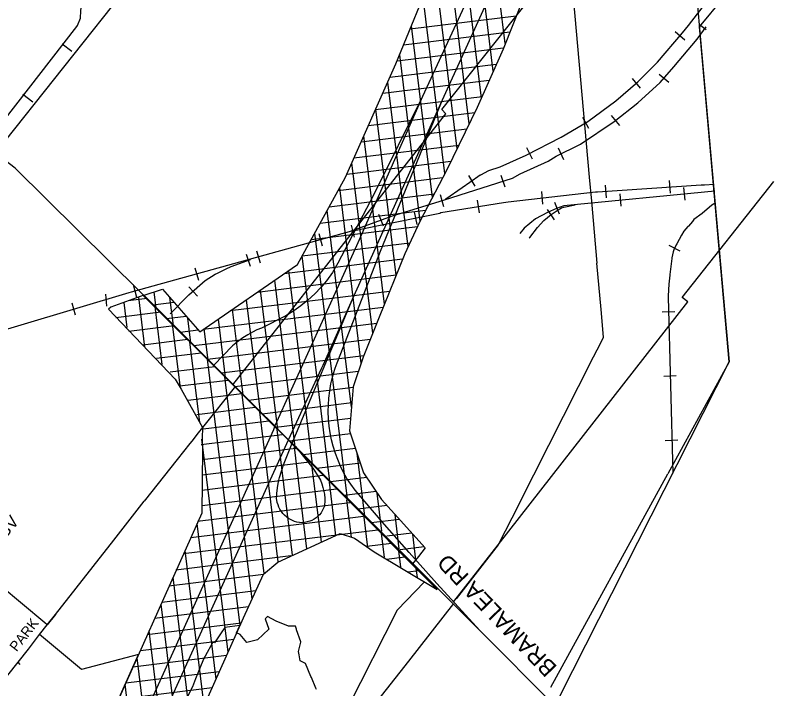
# Model space of a CAD drawing. Extents: x 586326 to 623965, y 4819854 to 4857850.
# Drawn here: x 605546 to 607048, y 4838866 to 4840198 of the extents above; entities that cross this region are included whole.
import ezdxf

# ---------------------------------------------------------------- set-up
doc = ezdxf.new("R2010")
doc.units = 0
for name, color, linetype in [('407 Parkway Belt', 7, 'Continuous'), ('Hydro ROW', 7, 'Continuous'), ('Lots_Concessions', 7, 'Continuous'), ('Major Rds and Hwys', 7, 'Continuous'), ('Major Rds Lbls', 7, 'Continuous'), ('Minor Rd Lbls', 7, 'Continuous'), ('Municipal Bdry', 7, 'Continuous'), ('Park Lbls', 7, 'Continuous'), ('Park Outlines', 7, 'Continuous'), ('Railways_lbls', 7, 'Continuous')]:
    doc.layers.add(name, color=color, linetype=linetype)

msp = doc.modelspace()

# ---------------------------------------------------------------- linework, layer by layer
at = {"layer": '407 Parkway Belt'}
for p, q in [((606515.8, 4840142.3), (606475, 4840474.4)), ((606492.2, 4840087.8), (606450.8, 4840425)), ((606468.6, 4840034), (606426.7, 4840375.7)), ((606444.7, 4839983.1), (606402.5, 4840326.4)), ((606420.5, 4839933.7), (606376.7, 4840290.6)), ((606396.3, 4839884.7), (606353.4, 4840233.7)), ((606537.4, 4840196.4), (606327.6, 4840170.6)), ((606371.8, 4839837.8), (606330.2, 4840176.9)), ((606524.7, 4840164.6), (606314.6, 4840138.8)), ((606512, 4840132.8), (606301.6, 4840107)), ((606347.4, 4839790.9), (606306.9, 4840120)), ((606498, 4840100.9), (606287.6, 4840075)), ((606484, 4840068.9), (606273.3, 4840043.1)), ((606323.4, 4839740), (606283.4, 4840065.6)), ((606469.9, 4840037), (606259.1, 4840011.1)), ((606455.3, 4840004.9), (606244.8, 4839979.1)), ((606300, 4839684.2), (606259.7, 4840012.4)), ((606439.6, 4839972.8), (606230.6, 4839947.1)), ((606276.9, 4839626.6), (606236, 4839959.3)), ((606423.9, 4839940.6), (606216.4, 4839915.2)), ((606408.2, 4839908.5), (606202.1, 4839883.2)), ((606253.7, 4839569), (606212.3, 4839906.1)), ((606391.9, 4839876.3), (606184.9, 4839850.8)), ((606230.7, 4839510.1), (606188.1, 4839856.8)), ((606375, 4839844), (606167.1, 4839818.4)), ((606358.2, 4839811.7), (606149.3, 4839786)), ((606211.2, 4839422.5), (606163.4, 4839811.8)), ((606342, 4839779.4), (606131.5, 4839753.6)), ((606203.3, 4839241.2), (606138.7, 4839766.8)), ((606326.9, 4839747.4), (606113.7, 4839721.2)), ((606168.8, 4839275.5), (606114, 4839721.9)), ((606312.6, 4839715.4), (606078.1, 4839686.6)), ((606134.4, 4839309.8), (606087.4, 4839693)), ((606299.8, 4839683.6), (606024.8, 4839649.8)), ((606100, 4839344.1), (606059.5, 4839673.7)), ((605802.7, 4839640), (605802.1, 4839644.7)), ((605824.5, 4839618.4), (605820.5, 4839650.9)), ((606287, 4839651.8), (605971.4, 4839613)), ((606065.5, 4839378.4), (606031.6, 4839654.5)), ((605767.4, 4839580.2), (605761.2, 4839630)), ((605807, 4839637.5), (605769.1, 4839632.8)), ((605802.3, 4839541.5), (605790.2, 4839640.5)), ((605860.7, 4839629.7), (605818.3, 4839624.5)), ((605858.9, 4839584.1), (605852.1, 4839639.6)), ((606031.1, 4839412.6), (606003.7, 4839635.3)), ((605836.8, 4839507.1), (605822.7, 4839621.6)), ((606274.2, 4839620), (605918, 4839576.3)), ((605996.7, 4839446.9), (605975.9, 4839616.1)), ((605833.7, 4839610.6), (605744.7, 4839599.6)), ((605884.4, 4839602.4), (605845.4, 4839597.6)), ((605893.4, 4839549.8), (605887.3, 4839599)), ((605860.5, 4839583.6), (605770.8, 4839572.6)), ((605872.7, 4839461.1), (605857.2, 4839586.9)), ((606261.4, 4839588.2), (605899.4, 4839543.8)), ((605962.2, 4839481.2), (605948, 4839596.9)), ((605908.1, 4839575), (605872.4, 4839570.7)), ((605927.8, 4839515.5), (605920.1, 4839577.7)), ((605887.2, 4839556.7), (605798.1, 4839545.7)), ((606248.6, 4839556.4), (605926.4, 4839516.9)), ((605911.3, 4839392.2), (605891.7, 4839552.2)), ((605914, 4839529.7), (605825.1, 4839518.8)), ((606235.9, 4839524.6), (605953.5, 4839489.9)), ((605990.8, 4838991), (605926.2, 4839517.4)), ((605940.7, 4839502.8), (605852.3, 4839491.9)), ((606224.9, 4839493), (605980.5, 4839463)), ((606014.7, 4839043.1), (605960.7, 4839482.7)), ((605967.5, 4839475.8), (605870.8, 4839464)), ((605994.2, 4839448.9), (605888.1, 4839435.9)), ((606038.7, 4839093.5), (605995.2, 4839447.9)), ((606214.6, 4839461.6), (606007.5, 4839436.1)), ((606021, 4839422), (605905.2, 4839407.8)), ((606212, 4839431), (606034.5, 4839409.2)), ((606066.1, 4839116.7), (606029.7, 4839413.2)), ((606047.7, 4839395), (605912.4, 4839378.4)), ((606209.4, 4839400.5), (606061.6, 4839382.3)), ((606094.7, 4839129.9), (606064.2, 4839378.5)), ((606074.5, 4839368.1), (605913.6, 4839348.3)), ((605967.1, 4838938.2), (605915.3, 4839359.7)), ((606209.3, 4839370.2), (606088.6, 4839355.4)), ((606123.3, 4839142.6), (606098.6, 4839343.7)), ((606101.2, 4839341.1), (605915.5, 4839318.3)), ((606219.2, 4839341.2), (606115.6, 4839328.5)), ((606237.7, 4839206.9), (606222.4, 4839331.8)), ((606128, 4839314.2), (605915.7, 4839288.1)), ((606151.9, 4839155.9), (606133.1, 4839309)), ((606229, 4839312.2), (606142.6, 4839301.6)), ((606154.7, 4839287.3), (605914.9, 4839257.8)), ((606241.9, 4839283.6), (606169.6, 4839274.7)), ((606180.6, 4839168.8), (606167.6, 4839274.3)), ((606181.5, 4839260.3), (605915.7, 4839227.7)), ((606260.5, 4839255.6), (606196.7, 4839247.8)), ((606271.6, 4839177.1), (606262.3, 4839252.9)), ((606211.3, 4839164.6), (606202.1, 4839239.5)), ((606208.2, 4839233.4), (605906.9, 4839196.4)), ((606281.8, 4839228), (606223.7, 4839220.9)), ((606306.1, 4839142.5), (606297.7, 4839210.3)), ((606235, 4839206.4), (605893.2, 4839164.5)), ((605943.4, 4838884.8), (605905.6, 4839192.9)), ((606243.9, 4839145.2), (606236.6, 4839204.8)), ((606306.3, 4839200.8), (606250.7, 4839194)), ((606263.7, 4839179.7), (605878.7, 4839132.5)), ((606276.5, 4839125.9), (606270.7, 4839172.9)), ((606272.1, 4839172.6), (606272, 4839173.7)), ((606330.9, 4839173.6), (606281.2, 4839167.5)), ((606338.9, 4839120.9), (606332.7, 4839171.5)), ((606290.7, 4839152.8), (606241.9, 4839146.8)), ((605919.7, 4838831.8), (605881.9, 4839139.4)), ((606309.2, 4839106), (606305.2, 4839138.2)), ((606355.4, 4839146.4), (606308.1, 4839140.6)), ((606091.6, 4839128.4), (605864, 4839100.4)), ((606317.1, 4839125.8), (606280.9, 4839121.4)), ((606333, 4839113.4), (606331.8, 4839113.2)), ((606341.9, 4839085.6), (606339.7, 4839103.4)), ((606037, 4839091.5), (605850.1, 4839068.5)), ((606344.3, 4839099), (606323.8, 4839096.4)), ((605896, 4838778.5), (605858.2, 4839086.5)), ((606022, 4839059.4), (605835.8, 4839036.5)), ((606007.4, 4839027.4), (605821.5, 4839004.5)), ((605872.3, 4838725.4), (605834.5, 4839033)), ((605992.9, 4838995.4), (605807, 4838972.5)), ((605848.6, 4838672.5), (605810.8, 4838980)), ((605978.4, 4838963.4), (605793.7, 4838940.7)), ((605964.1, 4838931.4), (605778.5, 4838908.6)), ((605824.9, 4838619.5), (605787.1, 4838926.9)), ((605949.8, 4838899.4), (605764.4, 4838876.6)), ((605935.5, 4838867.4), (605749.7, 4838844.6)), ((605801.2, 4838566), (605763.3, 4838874.6))]:
    msp.add_line(p, q, dxfattribs=at)
for points in [[(606548.5, 4840224.1), (606511.4, 4840131.3), (606460.5, 4840015.5), (606400.3, 4839892.4), (606347, 4839790.3), (606316.9, 4839726.2), (606266.5, 4839600.9), (606234.7, 4839521.7), (606214.7, 4839463.3), (606207.3, 4839376.2), (606207.3, 4839376.2), (606235.5, 4839293), (606270.7, 4839240.3), (606296.3, 4839211.9), (606357.3, 4839144.3), (606344.2, 4839127.6), (606332.4, 4839112.6), (605799.1, 4839643.7), (605837.4, 4839656.5), (605911.1, 4839571.5), (606104.7, 4839704.9), (606199.8, 4839878), (606299.5, 4840101.8), (606377.9, 4840293.6)], [(605793.3, 4838548.7), (605997.4, 4839005.9), (606037.5, 4839092.4), (606065.4, 4839116.4), (606188.9, 4839172.5), (606217.7, 4839163.5), (606256.4, 4839136.6), (606381.3, 4839062), (605800.3, 4839644.2), (605735.3, 4839620.5), (605730.5, 4839616.9), (605862.4, 4839478), (605874.5, 4839458.4), (605916.6, 4839382.5), (605915.6, 4839361.1), (605916.2, 4839339.3), (605914.9, 4839213.3), (605712.9, 4838760.8)]]:
    msp.add_lwpolyline(points, dxfattribs=at)
at = {"layer": 'Hydro ROW'}
for p, q in [((606644.7, 4840298.7), (606682.1, 4839877.6)), ((606895.3, 4840232.1), (606902.7, 4840149.6)), ((606902.7, 4840149.6), (606928.3, 4839860.9)), ((606682.1, 4839877.6), (606686.3, 4839830.6)), ((606928.3, 4839860.9), (606959.3, 4839512.7)), ((606686.3, 4839830.6), (606697.2, 4839707.7)), ((606705.4, 4839615.9), (606697.2, 4839707.7)), ((606707.4, 4839593.1), (606705.4, 4839615.9)), ((606710.3, 4839560.7), (606707.4, 4839593.1)), ((606697.9, 4839536.3), (606710.3, 4839560.7)), ((606690.8, 4839522.3), (606697.9, 4839536.3)), ((606542.7, 4839230.4), (606690.8, 4839522.3)), ((606959.3, 4839512.7), (606837.5, 4839291)), ((606605.8, 4838869), (606837.5, 4839291)), ((606542.7, 4839230.4), (606502.1, 4839150.4)), ((606502.1, 4839150.4), (606432.8, 4839061.6)), ((606356, 4839077), (606301.8, 4839021.4)), ((606432.8, 4839061.6), (606418.5, 4839043.3)), ((606301.8, 4839021.4), (606184.6, 4838790.4))]:
    msp.add_line(p, q, dxfattribs=at)
at = {"layer": 'Lots_Concessions'}
for p, q in [((606495.6, 4840143.9), (606555.3, 4840218.7)), ((606390.1, 4840011.4), (606495.6, 4840143.9)), ((606390.1, 4840011.4), (606495.6, 4840143.9)), ((606398.3, 4840003.2), (606390.1, 4840011.4)), ((606254.3, 4839820.2), (606398.3, 4840003.2)), ((606866, 4839639.6), (607047.5, 4839869)), ((605976.6, 4839467.2), (606254.3, 4839820.2)), ((606502.1, 4839150.4), (606877, 4839631)), ((606877, 4839631), (606866, 4839639.6)), ((605981.6, 4839464.4), (605916.6, 4839382.5)), ((605916.6, 4839382.5), (605908.2, 4839371.9)), ((605908.2, 4839371.9), (605895.4, 4839355.7)), ((605891.7, 4839351), (605866.3, 4839319.1)), ((605895.4, 4839355.7), (605891.7, 4839351)), ((605866.3, 4839319.1), (605801.3, 4839236.5)), ((605740.9, 4839159.6), (605801.3, 4839236.5)), ((605625.3, 4839012.7), (605740.9, 4839159.6)), ((606414, 4839038), (606502.1, 4839150.4)), ((606325.1, 4838920.5), (606414.3, 4839034.6)), ((605609.1, 4838992), (605625.3, 4839012.7)), ((605625.3, 4839012.7), (605609.1, 4838992)), ((605594, 4838972.9), (605609.1, 4838992)), ((605572, 4838943.7), (605594, 4838972.9)), ((605551.4, 4838918.1), (605572, 4838943.7)), ((605512.8, 4838870.1), (605551.4, 4838918.1)), ((605555.8, 4838913.9), (605551.4, 4838918.1)), ((606204.2, 4838767.8), (606325.1, 4838920.5))]:
    msp.add_line(p, q, dxfattribs=at)
at = {"layer": 'Major Rds and Hwys'}
for points in [[(606634.4, 4840726.4), (606613.9, 4840651.7), (606585.6, 4840559.8), (606534, 4840431.3), (606352.3, 4840037.3)], [(606391.6, 4840030.8), (606559.1, 4840399.1), (606615.2, 4840538.6), (606643.9, 4840624.8), (606663.2, 4840695.9)], [(605506, 4839925.4), (605912.2, 4840436.6), (605934.2, 4840464.3), (606017.7, 4840569.3)], [(606352.3, 4840037.3), (606255.2, 4839842.4), (606184.7, 4839707.4), (606179.4, 4839698.3), (606173.7, 4839689.3), (606162, 4839672.7), (606150.8, 4839659.2), (606138.6, 4839646.9), (606125, 4839634.3), (606111.4, 4839623.3), (606097.2, 4839613.3), (606081.5, 4839603.7), (606033.2, 4839579.3), (606024.2, 4839576), (606015.5, 4839571.2), (606006.1, 4839565.7), (605996.3, 4839559.8), (605985.6, 4839551.7), (605975.6, 4839543.8), (605938.9, 4839505.8)], [(606352.3, 4840037.3), (606221.1, 4839741.9), (606060, 4839385.5)], [(606465.7, 4838981.2), (606380.1, 4839073.9), (606325.3, 4839135.3), (606272, 4839196.2), (606218.6, 4839258.7), (606209.9, 4839270.3), (606202.5, 4839281.9), (606195.9, 4839293.8), (606189.8, 4839306.3), (606184.4, 4839318.9), (606179.6, 4839331.4), (606175.3, 4839345.4), (606172.1, 4839358.3), (606169.3, 4839371.9), (606167.3, 4839385.4), (606166.2, 4839398.8), (606165.4, 4839413.9), (606165.7, 4839427.3), (606166.7, 4839440.8), (606168.5, 4839455.2), (606170.8, 4839468.8), (606173.2, 4839479.2), (606176, 4839489.2), (606179.1, 4839499.7), (606183.3, 4839510.7), (606190.6, 4839529), (606268.6, 4839731.2), (606391.6, 4840030.8)], [(606213.2, 4839636.7), (606391.6, 4840030.8)], [(605938.9, 4839505.8), (605823.8, 4839620.6), (605793.4, 4839650.9), (605545.5, 4839895.8), (605506, 4839925.4)], [(606086.8, 4839358.3), (606152.2, 4839499.4), (606155.3, 4839505.8), (606213.2, 4839636.7)], [(606093.9, 4839351.2), (606213.2, 4839636.7)], [(606060, 4839385.5), (606024.9, 4839420.4), (605938.9, 4839505.8)], [(606060, 4839385.5), (606057.1, 4839377.7), (605877.1, 4838979.9), (605671.6, 4838526.9), (605638.1, 4838453.9), (605627.3, 4838428.8)], [(606086.8, 4839358.3), (606072.4, 4839372.9), (606060, 4839385.5)], [(605753.3, 4838617.7), (605863, 4838865.2), (606086.8, 4839358.3)], [(606093.9, 4839351.2), (606086.8, 4839358.3)], [(606100.3, 4839344.7), (606135, 4839302), (606146.4, 4839284.8), (606150.1, 4839278.2), (606152.7, 4839271), (606154.8, 4839263.9), (606157, 4839256.2), (606157.9, 4839250.9), (606158.9, 4839242.3), (606158.8, 4839234.9), (606158.2, 4839230.9), (606157.3, 4839225.7), (606155.6, 4839221.9), (606153.7, 4839217.8), (606151.3, 4839213.9), (606148.1, 4839209.9), (606145.1, 4839206.9), (606141.4, 4839203.7), (606137.6, 4839201.3), (606133.1, 4839198.8), (606128.7, 4839197.2), (606123.7, 4839195.7), (606118.6, 4839194.8), (606113.7, 4839194.2), (606108.4, 4839194.8), (606103.2, 4839195.4), (606098.9, 4839196.4), (606094.7, 4839198.4), (606086.9, 4839202.2), (606083.2, 4839204.8), (606078.9, 4839209), (606075.5, 4839212.7), (606072.6, 4839216.3), (606069.7, 4839220.8), (606067.7, 4839224.7), (606066.1, 4839229.2), (606064.4, 4839234.3), (606063.1, 4839242.4), (606063.5, 4839251.8), (606064.8, 4839263.2), (606066.7, 4839275.4), (606069.1, 4839283.3), (606076.9, 4839308.8), (606093.9, 4839351.2)], [(606100.3, 4839344.7), (606093.9, 4839351.2)], [(606465.7, 4838981.2), (606309.6, 4839136.3), (606294.7, 4839151.4), (606100.3, 4839344.7)], [(606614.3, 4838831.8), (606465.7, 4838981.2)]]:
    msp.add_lwpolyline(points, dxfattribs=at)
at = {"layer": 'Municipal Bdry'}
for p, q in [((606900.4, 4840175.3), (607022.3, 4840323.6)), ((606959.3, 4839512.7), (606900.4, 4840175.3)), ((606623.7, 4838851.3), (606959.3, 4839512.7))]:
    msp.add_line(p, q, dxfattribs=at)
at = {"layer": 'Park Outlines'}
for points in [[(605712.9, 4838760.8), (605770.8, 4838890.5), (605789.9, 4838933.3), (605677.1, 4838903.9), (605594, 4838972.9), (605609.1, 4838992), (605604.4, 4838995.9), (605515.4, 4839070), (605494.2, 4839067.7), (605483.4, 4839054.6), (605472.1, 4839041.8), (605460.4, 4839029.4), (605448.2, 4839017.4), (605435.7, 4839005.8), (605422.9, 4838994.6), (605409.6, 4838983.9), (605434.3, 4838916.9), (605507.5, 4838873.2), (605512.8, 4838870.1), (605516.4, 4838864.8)], [(606142, 4838864.1), (606140.8, 4838866.8), (606132, 4838887.8), (606131.2, 4838889.8), (606120.4, 4838915.6), (606109.7, 4838921.2), (606107.7, 4838933), (606107.2, 4838936.1), (606106.7, 4838939.2), (606111.2, 4838957.7), (606111, 4838958.2), (606102.7, 4838982.3), (606102.4, 4838983.4), (606100.3, 4838989.5), (606086.6, 4838989.2), (606062.4, 4838999.2), (606045.1, 4839008.5), (606040.4, 4839003.9), (606047.6, 4838983.6), (606025.2, 4838962.7), (606004.4, 4838957), (605991.3, 4838972.7), (605983.7, 4838976.2), (605990.5, 4838990.9), (605960.5, 4838986.7), (605953.3, 4838976), (605940.2, 4838956.6), (605936.7, 4838958.1), (605921.5, 4838929.9), (605918.3, 4838924), (605902.9, 4838885), (605896.7, 4838869.3), (605857.3, 4838791.2)]]:
    msp.add_lwpolyline(points, dxfattribs=at)
at = {"layer": 'Railways_lbls'}
for p, q in [((606913.5, 4840169.1), (606900.5, 4840179.1)), ((606871.5, 4840149.1), (606852.5, 4840165.1)), ((605657.5, 4840126.1), (605638.5, 4840141.1)), ((606839.5, 4840065.1), (606820.5, 4840081.1)), ((606783.5, 4840054.1), (606767.5, 4840073.1)), ((605580.5, 4840026.1), (605560.5, 4840041.1)), ((606681.5, 4839974.1), (606669.5, 4839996.1)), ((606742.5, 4839980.1), (606726.5, 4840000.1)), ((606569.5, 4839913.1), (606558.5, 4839936.1)), ((606631.5, 4839912.1), (606621.5, 4839935.1)), ((606456.5, 4839860.1), (606443.5, 4839881.1)), ((606515.5, 4839858.1), (606507.5, 4839881.1)), ((606840.5, 4839871.1), (606842.5, 4839846.1)), ((606713.5, 4839862.1), (606715.5, 4839837.1)), ((606868.5, 4839857.1), (606871.5, 4839832.1)), ((606394.5, 4839819.1), (606387.5, 4839843.1)), ((606587.5, 4839849.1), (606589.5, 4839824.1)), ((606742.5, 4839845.1), (606744.5, 4839820.1)), ((606460.5, 4839832.1), (606464.5, 4839807.1)), ((606613.5, 4839828.1), (606622.5, 4839805.1)), ((606335.5, 4839809.1), (606340.5, 4839784.1)), ((606613.5, 4839793.1), (606599.5, 4839814.1)), ((606274.5, 4839781.1), (606265.5, 4839804.1)), ((606210.5, 4839783.1), (606216.5, 4839759.1)), ((606146.5, 4839766.1), (606153.5, 4839742.1)), ((606839.5, 4839743.1), (606861.5, 4839732.1)), ((606011.5, 4839701.1), (606003.5, 4839725.1)), ((606023.5, 4839732.1), (606030.5, 4839708.1)), ((605901.5, 4839698.1), (605908.5, 4839674.1)), ((605779.5, 4839665.1), (605785.5, 4839640.1)), ((605906.5, 4839642.1), (605889.5, 4839661.1)), ((605727.3, 4839622.4), (605725.3, 4839646.4)), ((605657.5, 4839629.1), (605664.5, 4839605.1)), ((606826.5, 4839611.1), (606851.5, 4839612.1)), ((606829.5, 4839484.1), (606854.5, 4839485.1)), ((606832.5, 4839357.1), (606857.5, 4839358.1))]:
    msp.add_line(p, q, dxfattribs=at)
for points in [[(605521.7, 4839987.6), (605667.7, 4840175.6), (605668.7, 4840177.6), (605674.7, 4840192.6), (605675.7, 4840206.6), (605676.7, 4840219.6)], [(606397.5, 4839834.1), (606398.5, 4839835.1), (606430.5, 4839857.1), (606445.5, 4839868.1), (606466.5, 4839882.1), (606467.5, 4839882.1), (606483.5, 4839891.1), (606505.5, 4839898.1), (606557.5, 4839921.1), (606558.5, 4839922.1), (606625.5, 4839956.1), (606626.5, 4839957.1), (606679.5, 4839988.1), (606734.5, 4840029.1), (606778.5, 4840066.1), (606817.5, 4840105.1), (606866.5, 4840163.1), (606878.5, 4840178.1), (606907.5, 4840215.1)], [(606209.5, 4839771.1), (606292.5, 4839801.1), (606393.5, 4839832.1), (606395.5, 4839833.1), (606530.5, 4839876.1), (606545.5, 4839884.1), (606600.5, 4839909.1), (606616.5, 4839919.1), (606663.5, 4839942.1), (606664.5, 4839943.1), (606731.5, 4839988.1), (606778.5, 4840025.1), (606822.5, 4840065.1), (606849.5, 4840096.1), (606895.5, 4840151.1), (606913.5, 4840175.1)], [(606929.5, 4839863.1), (606910.5, 4839862.1), (606903.5, 4839862.1), (606698.5, 4839848.1), (606694.5, 4839848.1), (606521.5, 4839828.1), (606512.5, 4839827.1), (606388.5, 4839807.1), (606386.5, 4839806.1), (606258.5, 4839780.1), (606211.5, 4839770.1), (606211.5, 4839771.1)], [(606930.5, 4839850.1), (606631.5, 4839821.1), (606617.5, 4839816.1), (606599.5, 4839808.1), (606575.5, 4839795.1), (606553.5, 4839777.1), (606544.5, 4839766.1)], [(606931.5, 4839826.1), (606924.5, 4839822.1), (606905.5, 4839806.1), (606889.5, 4839794.1), (606886.5, 4839790.1), (606878.5, 4839781.1), (606877.5, 4839780.1), (606869.5, 4839771.1), (606864.5, 4839763.1), (606855.5, 4839746.1), (606854.5, 4839744.1), (606849.5, 4839734.1), (606848.5, 4839730.1), (606845.5, 4839718.1), (606845.5, 4839717.1), (606843.5, 4839701.1), (606841.5, 4839685.1), (606841.5, 4839684.1), (606839.5, 4839666.1), (606838.5, 4839643.1), (606838.5, 4839640.1), (606847.5, 4839292.1)], [(606563.5, 4839757.1), (606564.5, 4839758.1), (606579.5, 4839778.1), (606592.5, 4839792.1), (606606.5, 4839804.1), (606612.5, 4839808.1), (606618.5, 4839812.1), (606627.5, 4839817.1), (606631.5, 4839818.1), (606654.5, 4839823.1)], [(606211.5, 4839771.1), (605775.5, 4839650.1), (605770.5, 4839649.1), (605238.5, 4839490.1), (605236.5, 4839490.1), (605017.5, 4839426.1)], [(605852.5, 4839607.1), (605889.5, 4839645.1), (605921.5, 4839673.1), (605941.5, 4839686.1), (605946.5, 4839688.1), (605963.5, 4839696.1), (605973.5, 4839701.1), (606011.5, 4839715.1)]]:
    msp.add_lwpolyline(points, dxfattribs=at)

# ---------------------------------------------------------------- texts
at = {"layer": 'Major Rds Lbls'}
msp.add_text('BRAMALEA RD', height=32.804, rotation=133.9785, dxfattribs=at).set_placement((606620.1, 4838908.9))
at = {"layer": 'Minor Rd Lbls'}
msp.add_text('BV', height=24.43, rotation=50.1944, dxfattribs=at).set_placement((605526.7, 4839162))
at = {"layer": 'Park Lbls'}
msp.add_text('PARK', height=19.99, rotation=52, dxfattribs=at).set_placement((605548.5, 4838937.7))

doc.saveas('drawing.dxf')
